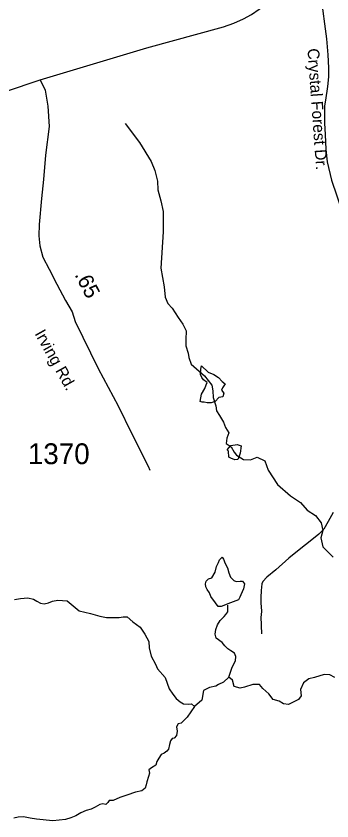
# Model space of a CAD drawing. Extents: x 1950930 to 2061844, y 904556 to 1017002.
# Drawn here: x 1969997 to 1972580, y 1004797 to 1011370 of the extents above; entities that cross this region are included whole.
import ezdxf

# ---------------------------------------------------------------- set-up
doc = ezdxf.new("R2010")
doc.units = 0
for name, color, linetype in [('Exist Hydrographic Creek Single Shore', 7, 'Continuous'), ('Exist Hydrographic Misc Water Feature', 7, 'Continuous'), ('Exist Road Non-System Type 51', 7, 'Continuous'), ('Exist Road Non-System Type 51 Label', 7, 'Continuous'), ('Exist Road Primary US Structure Standard Bridge CELL', 7, 'Continuous'), ('Exist Road Secondary Type 51 Attributed', 7, 'Continuous'), ('Exist Road Secondary Type 51 Label', 7, 'Continuous'), ('Exist Road Secondary Type 51 Number Label', 7, 'Continuous')]:
    doc.layers.add(name, color=color, linetype=linetype)

msp = doc.modelspace()

# ---------------------------------------------------------------- linework, layer by layer
at = {"layer": 'Exist Hydrographic Creek Single Shore'}
for points in [[(1970888.1, 1010491.3), (1971006.4, 1010337.4), (1971101, 1010183.5), (1971132.6, 1010108.6), (1971152.3, 1010021.7), (1971156.2, 1009950.7), (1971179.9, 1009860), (1971199.6, 1009773.1), (1971199.6, 1009678.4), (1971199.6, 1009607.4), (1971179.9, 1009311.5), (1971207.5, 1009157.6), (1971215.4, 1009074.7), (1971239, 1009023.4), (1971274.5, 1008983.9), (1971321.8, 1008909), (1971361.3, 1008853.7), (1971388.9, 1008798.5), (1971384.9, 1008727.5), (1971384.9, 1008676.2), (1971404.6, 1008617), (1971408.6, 1008581.5), (1971428.3, 1008526.2), (1971538.7, 1008431.5), (1971597.9, 1008356.5), (1971605.7, 1008309.2), (1971609.7, 1008253.9), (1971629.4, 1008186.9), (1971637.3, 1008147.4), (1971661, 1008107.9), (1971692.5, 1008052.7), (1971708.3, 1008009.3), (1971735.9, 1007965.9), (1971720.1, 1007922.5), (1971716.2, 1007879.1), (1971755.6, 1007851.5), (1971779.2, 1007808.1), (1971799, 1007784.4), (1971858.1, 1007748.9), (1971913.3, 1007744.9), (1971968.5, 1007768.6), (1972031.6, 1007737), (1972059.2, 1007662.1), (1972134.1, 1007543.7), (1972240.6, 1007452.9), (1972323.4, 1007397.7), (1972378.6, 1007334.5), (1972445.7, 1007291.1), (1972493, 1007231.9), (1972504.8, 1007168.8), (1972489, 1007109.6), (1972504.8, 1007034.6), (1972591.6, 1006951.8)], [(1969985.1, 1006604.5), (1970032.4, 1006614.4), (1970091.6, 1006620.3), (1970138.9, 1006608.5), (1970166.5, 1006590.7), (1970196, 1006574.9), (1970227.6, 1006569), (1970261.1, 1006576.9), (1970294.6, 1006590.7), (1970338, 1006600.6), (1970414.9, 1006594.7), (1970511.5, 1006511.8), (1970604.2, 1006490.1), (1970683, 1006470.4), (1970736.3, 1006458.5), (1970805.3, 1006458.5), (1970838.8, 1006458.5), (1970872.3, 1006464.4), (1970905.8, 1006462.5), (1970951.2, 1006423), (1971012.3, 1006379.6), (1971049.8, 1006322.4), (1971081.3, 1006261.2), (1971085.2, 1006211.9), (1971103, 1006142.9), (1971136.5, 1006077.7), (1971152.3, 1006038.3), (1971217.3, 1005967.3), (1971248.9, 1005874.5), (1971278.5, 1005833.1), (1971306.1, 1005795.6), (1971337.6, 1005770), (1971365.2, 1005752.2), (1971404.6, 1005750.2), (1971432.2, 1005752.2), (1971455.9, 1005732.5)], [(1971737.4, 1005972.2), (1971763.5, 1006054.1), (1971791.1, 1006105.4), (1971793, 1006140.9), (1971783.2, 1006166.5), (1971753.6, 1006186.3), (1971728, 1006202), (1971704.3, 1006227.7), (1971682.6, 1006253.3), (1971633.3, 1006288.8), (1971625.5, 1006322.4), (1971631.4, 1006359.9), (1971643.2, 1006397.4), (1971666.9, 1006432.9), (1971698.4, 1006466.4), (1971712.2, 1006484.2), (1971730, 1006503.9), (1971730, 1006559.1)], [(1971737.4, 1005972.2), (1971692.5, 1005929.8), (1971653.1, 1005910), (1971629.4, 1005898.2), (1971578.1, 1005886.4), (1971530.8, 1005862.7), (1971517, 1005783.8), (1971455.9, 1005732.5)], [(1972603.4, 1005969.2), (1972563.9, 1005989), (1972516.6, 1005992.9), (1972437.8, 1005969.2), (1972390.4, 1005957.4), (1972347.1, 1005925.8), (1972323.4, 1005870.6), (1972327.4, 1005819.3), (1972307.6, 1005787.7), (1972264.3, 1005768), (1972224.8, 1005748.3), (1972185.4, 1005752.2), (1972149.9, 1005775.9), (1972098.6, 1005787.7), (1972063.2, 1005835.1), (1972015.8, 1005878.5), (1971988.2, 1005910), (1971933, 1005910), (1971866, 1005890.3), (1971830.5, 1005882.4), (1971779.2, 1005894.3), (1971767.4, 1005945.6), (1971737.4, 1005972.2)], [(1971455.9, 1005732.5), (1971394.8, 1005643.7), (1971347.5, 1005596.3), (1971321.8, 1005590.4), (1971308, 1005564.8), (1971313.9, 1005529.3), (1971308, 1005495.7), (1971290.3, 1005474), (1971272.5, 1005470.1), (1971258.7, 1005450.3), (1971252.8, 1005420.7), (1971243, 1005383.3), (1971229.2, 1005367.5), (1971207.5, 1005349.7), (1971183.8, 1005339.8), (1971164.1, 1005310.3), (1971148.3, 1005282.6), (1971138.5, 1005251.1), (1971105, 1005229.4), (1971081.3, 1005213.6), (1971087.2, 1005187.9), (1971079.3, 1005160.3), (1971067.5, 1005116.9), (1971061.6, 1005091.3), (1971051.7, 1005065.6), (1971024.1, 1005041.9), (1970974.8, 1005032.1), (1970901.9, 1005006.4), (1970846.7, 1004988.7), (1970789.5, 1004965), (1970758, 1004963), (1970746.1, 1004947.2), (1970730.4, 1004931.4), (1970706.7, 1004935.4), (1970681.1, 1004931.4), (1970643.6, 1004909.7), (1970610.1, 1004894), (1970570.7, 1004882.1), (1970527.3, 1004864.4), (1970485.9, 1004838.7), (1970444.5, 1004821), (1970401.1, 1004809.1), (1970298.6, 1004797.3), (1970164.5, 1004811.1), (1970111.3, 1004819), (1970058, 1004830.8), (1970012.7, 1004826.9), (1969979.2, 1004819)]]:
    msp.add_lwpolyline(points, dxfattribs=at)
at = {"layer": 'Exist Hydrographic Misc Water Feature'}
for points in [[(1971512.3, 1008513.2), (1971567.4, 1008461.8), (1971615.1, 1008443.4), (1971651.8, 1008417.7), (1971681.1, 1008384.7), (1971706.8, 1008366.3), (1971684.8, 1008333.3), (1971677.5, 1008314.9), (1971695.8, 1008289.2), (1971688.5, 1008259.8), (1971655.5, 1008256.1), (1971626.1, 1008223.1), (1971593.1, 1008212.1), (1971560, 1008212.1), (1971534.3, 1008215.7), (1971519.7, 1008215.7), (1971501.3, 1008223.1), (1971512.3, 1008281.8), (1971541.7, 1008329.6), (1971552.7, 1008359), (1971560, 1008377.3), (1971530.7, 1008399.4), (1971516, 1008417.7), (1971505, 1008443.4), (1971508.6, 1008487.5)], [(1971752.7, 1007863.1), (1971804.1, 1007870.5), (1971837.1, 1007859.5), (1971829.8, 1007800.7), (1971822.4, 1007775), (1971811.4, 1007749.3), (1971785.7, 1007745.6), (1971752.7, 1007760.3), (1971738, 1007767.7), (1971734.4, 1007815.4), (1971723.4, 1007826.4)], [(1971597.9, 1006782.1), (1971625.5, 1006827.5), (1971637.3, 1006874.8), (1971651.1, 1006908.4), (1971660.9, 1006930.1), (1971682.6, 1006949.8), (1971694.5, 1006934), (1971706.3, 1006898.5), (1971726, 1006863), (1971737.8, 1006823.5), (1971751.6, 1006788), (1971777.3, 1006760.4), (1971797, 1006752.5), (1971830.5, 1006756.4), (1971848.3, 1006756.4), (1971864, 1006732.8), (1971858.1, 1006693.3), (1971834.4, 1006644), (1971826.6, 1006624.3), (1971814.7, 1006602.6), (1971749.7, 1006576.9), (1971674.7, 1006549.3), (1971649.1, 1006547.3), (1971627.4, 1006578.9), (1971590, 1006630.2), (1971578.1, 1006659.8), (1971560.4, 1006687.4), (1971548.6, 1006709.1), (1971546.6, 1006732.8), (1971552.5, 1006754.5), (1971570.3, 1006774.2)]]:
    msp.add_lwpolyline(points, close=True, dxfattribs=at)
at = {"layer": 'Exist Road Non-System Type 51'}
for points in [[(1972419.9, 1011886.8), (1972439, 1011851.9), (1972451.9, 1011802), (1972488.9, 1011535.8), (1972537, 1011182.6), (1972546.2, 1011053.1), (1972551.8, 1010947.8), (1972552.8, 1010874.7), (1972543.5, 1010793.4), (1972526.9, 1010684.2), (1972519.4, 1010636.2), (1972519.4, 1010577), (1972519.4, 1010495.7), (1972525, 1010403.2), (1972531.5, 1010280.2), (1972540.6, 1010178.6), (1972577.6, 1010030.6), (1972665.5, 1009765.3)], [(1972589.8, 1007315.1), (1972550.1, 1007243.2), (1972512.9, 1007179.9), (1972474.1, 1007139.1), (1972416.2, 1007091.9), (1972311.4, 1007011), (1972228.2, 1006942.8), (1972120, 1006847.4), (1972048.1, 1006787.5), (1972013.9, 1006752.4), (1972007.8, 1006734.2), (1972000.6, 1006677.6), (1971999.9, 1006622.2), (1971999, 1006575.2), (1972004.8, 1006512.8), (1972001.9, 1006476.8), (1971997.8, 1006463.6), (1972005.2, 1006326.1)]]:
    msp.add_lwpolyline(points, dxfattribs=at)
at = {"layer": 'Exist Road Secondary Type 51 Attributed'}
for points in [[(1970192.7, 1010848.4), (1971067.3, 1011110.3), (1971692.7, 1011282.2), (1971778.6, 1011312.4), (1971856.5, 1011346.4), (1971922.5, 1011382.6), (1972048.4, 1011470.7), (1972226.2, 1011643), (1972294, 1011719.1), (1972390.2, 1011838.5), (1972447.5, 1011920.6), (1972494.8, 1012043.4), (1972578.1, 1012370.4)], [(1967965, 1011355.6), (1968044.4, 1011341.4), (1968139.2, 1011327.3), (1968229.7, 1011304.4), (1968300.5, 1011284.8), (1968378.5, 1011252.8), (1968432.8, 1011221.1), (1968510.6, 1011171), (1968592.8, 1011121.3), (1968682.8, 1011061.4), (1968783.1, 1010975.5), (1968937.2, 1010863.8), (1969037.1, 1010801.9), (1969113.2, 1010756.1), (1969169.3, 1010732.2), (1969217.3, 1010718.2), (1969275.4, 1010704.4), (1969344.5, 1010686.3), (1969415.3, 1010678.6), (1969503.5, 1010671), (1969590.7, 1010675.4), (1969710.6, 1010692.8), (1969908.9, 1010753.9), (1970192.7, 1010848.4)], [(1970192.7, 1010848.4), (1970234.6, 1010764.3), (1970257.6, 1010634), (1970266.1, 1010468.3), (1970237.8, 1010234.2), (1970221.4, 1010034.3), (1970205.2, 1009880.1), (1970185, 1009668.1), (1970182.9, 1009574.1), (1970190.8, 1009494.1), (1970216.7, 1009402.1), (1970266.5, 1009304), (1970330.3, 1009179.9), (1970402.2, 1009047.7), (1970456.1, 1008953.6), (1970480.1, 1008875.4), (1970667.6, 1008491.2), (1970831.1, 1008186.9), (1970944.8, 1007958.6), (1971076.4, 1007694.4), (1971090.5, 1007660.3)]]:
    msp.add_lwpolyline(points, dxfattribs=at)

# ---------------------------------------------------------------- texts
at = {"layer": 'Exist Road Non-System Type 51 Label'}
msp.add_text('Crystal Forest Dr.', height=95, rotation=274.08396, dxfattribs=at).set_placement((1972380, 1011102.9))
at = {"layer": 'Exist Road Primary US Structure Standard Bridge CELL'}
msp.add_text('.65', height=125, rotation=297.2105, dxfattribs=at).set_placement((1970472.3, 1009258.4))
at = {"layer": 'Exist Road Secondary Type 51 Label'}
msp.add_text('Irving Rd.', height=95, rotation=299.2917, dxfattribs=at).set_placement((1970145.9, 1008777))
at = {"layer": 'Exist Road Secondary Type 51 Number Label'}
msp.add_text('1370', height=170, dxfattribs=at).set_placement((1970093, 1007710.7))

doc.saveas('drawing.dxf')
